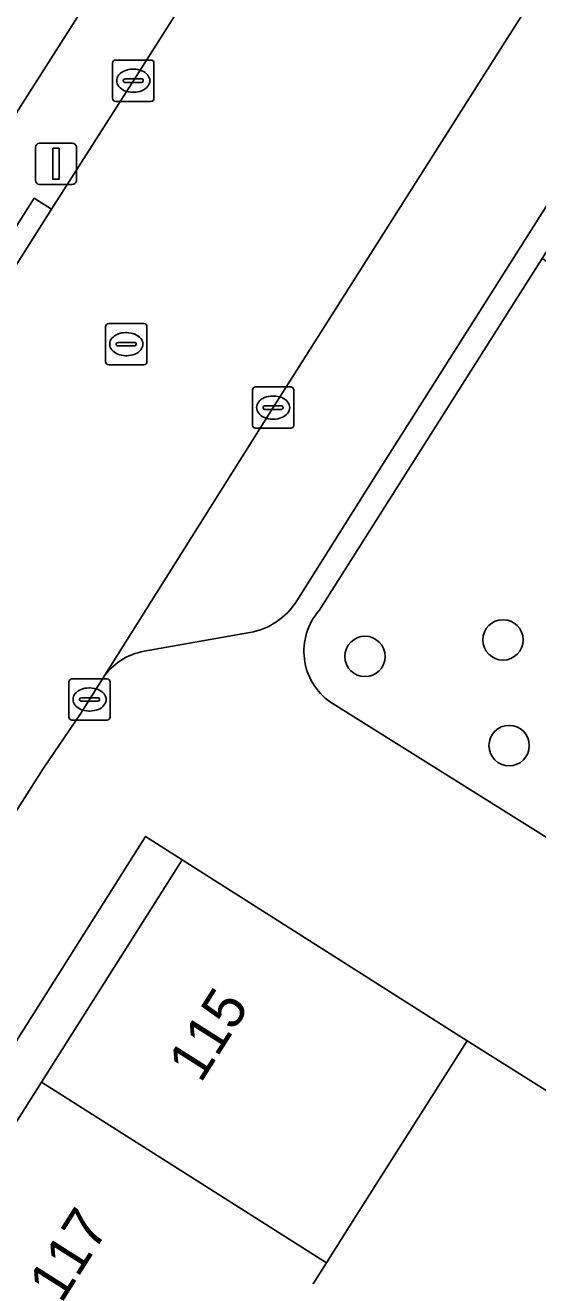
# Model space of a CAD drawing. Extents: x 159039 to 160102, y 381214 to 382524.
# Drawn here: x 159336.3 to 159348.72, y 381818.69 to 381848.96 of the extents above; entities that cross this region are included whole.
import ezdxf

# ---------------------------------------------------------------- set-up
doc = ezdxf.new("R2010")
doc.units = 0
for name, color, linetype in [('IMGEO_Boom', 7, 'Continuous'), ('IMGEO_Erf', 7, 'Continuous'), ('IMGEO_Groenvoorziening', 7, 'Continuous'), ('IMGEO_Kolk', 7, 'Continuous'), ('IMGEO_Lichtmast', 7, 'Continuous'), ('IMGEO_Muur', 7, 'Continuous'), ('IMGEO_Pand', 7, 'Continuous'), ('IMGEO_Pand_nummerreeks', 7, 'Continuous'), ('IMGEO_Parkeervlak_open', 7, 'Continuous'), ('IMGEO_Rijbaan_lokaal_open', 7, 'Continuous'), ('IMGEO_Rioolput', 7, 'Continuous'), ('IMGEO_Voetpad_open', 7, 'Continuous')]:
    doc.layers.add(name, color=color, linetype=linetype)

msp = doc.modelspace()

# ---------------------------------------------------------------- linework, layer by layer
at = {"layer": 'IMGEO_Boom'}
for centre in [(159347.872, 381834.079), (159344.53, 381833.678), (159348.02, 381831.521)]:
    msp.add_circle(centre, 0.489, dxfattribs=at)
at = {"layer": 'IMGEO_Erf'}
msp.add_lwpolyline([(159307.398, 381864.904), (159336.081, 381846.809), (159348.622, 381866.504)], dxfattribs=at)
for points in [[(159336.698, 381823.375), (159340.106, 381828.76), (159339.22, 381829.322), (159329.103, 381813.324), (159329.984, 381812.765), (159333.304, 381818.011)], [(159349.175, 381815.48), (159352.497, 381820.664), (159352.619, 381820.854), (159352.041, 381821.217), (159347.007, 381824.38), (159344.328, 381820.159), (159343.598, 381819.009), (159340.197, 381813.649), (159336.865, 381808.398), (159341.9, 381804.904), (159344.27, 381803.226), (159344.476, 381803.517), (159342.253, 381804.927), (159344.416, 381808.336), (159346.78, 381806.836), (159349.02, 381810.519), (159346.876, 381811.893)]]:
    msp.add_lwpolyline(points, close=True, dxfattribs=at)
at = {"layer": 'IMGEO_Groenvoorziening'}
for points in [[(159351.218, 381840.142), (159351.417, 381840.452), (159351.386, 381840.481), (159349.956, 381842.576), (159348.816, 381843.306), (159348.023, 381842.053), (159343.419, 381834.788)], [(159343.692, 381832.573), (159351.121, 381827.924)]]:
    msp.add_lwpolyline(points, dxfattribs=at)
msp.add_arc((159344.552, 381833.803), 1.501, 138.9944, 235.0582, dxfattribs=at)
at = {"layer": 'IMGEO_Kolk'}
for p, q in [((159338.495, 381848.109), (159339.347, 381848.109)), ((159338.42, 381847.183), (159338.42, 381848.035)), ((159338.908, 381847.889), (159338.933, 381847.889)), ((159339.421, 381848.035), (159339.421, 381847.183)), ((159338.679, 381847.603), (159338.679, 381847.615)), ((159339.117, 381847.566), (159338.719, 381847.566)), ((159338.722, 381847.652), (159339.12, 381847.652)), ((159339.163, 381847.615), (159339.163, 381847.603)), ((159338.931, 381847.329), (159338.906, 381847.329)), ((159339.347, 381847.109), (159338.495, 381847.109)), ((159341.806, 381839.274), (159341.806, 381840.126)), ((159341.881, 381840.2), (159342.733, 381840.2)), ((159342.294, 381839.98), (159342.319, 381839.98)), ((159342.807, 381840.126), (159342.807, 381839.274)), ((159342.065, 381839.694), (159342.065, 381839.706)), ((159342.503, 381839.657), (159342.105, 381839.657)), ((159342.108, 381839.743), (159342.506, 381839.743)), ((159342.549, 381839.706), (159342.549, 381839.694)), ((159342.317, 381839.42), (159342.292, 381839.42)), ((159342.733, 381839.2), (159341.881, 381839.2)), ((159337.362, 381832.211), (159337.362, 381833.063)), ((159337.437, 381833.137), (159338.289, 381833.137)), ((159338.363, 381833.063), (159338.363, 381832.211)), ((159337.664, 381832.68), (159338.062, 381832.68)), ((159337.85, 381832.917), (159337.875, 381832.917)), ((159337.621, 381832.631), (159337.621, 381832.643)), ((159338.059, 381832.594), (159337.661, 381832.594)), ((159338.105, 381832.643), (159338.105, 381832.631)), ((159338.289, 381832.137), (159337.437, 381832.137)), ((159337.873, 381832.357), (159337.848, 381832.357))]:
    msp.add_line(p, q, dxfattribs=at)
for points in [[(159338.495, 381848.109), (159339.347, 381848.109)], [(159338.42, 381847.183), (159338.42, 381848.035)], [(159339.421, 381848.035), (159339.421, 381847.183)], [(159339.347, 381847.109), (159338.495, 381847.109)], [(159341.806, 381839.274), (159341.806, 381840.126)], [(159341.881, 381840.2), (159342.733, 381840.2)], [(159342.807, 381840.126), (159342.807, 381839.274)], [(159342.733, 381839.2), (159341.881, 381839.2)], [(159337.362, 381832.211), (159337.362, 381833.063)], [(159337.437, 381833.137), (159338.289, 381833.137)], [(159338.363, 381833.063), (159338.363, 381832.211)], [(159338.289, 381832.137), (159337.437, 381832.137)]]:
    msp.add_lwpolyline(points, dxfattribs=at)
for centre, radius, start, end in [((159338.497, 381848.033), 0.0765, 91.552, 178.448), ((159338.497, 381848.033), 0.0765, 91.552, 178.448), ((159339.345, 381848.033), 0.0765, 1.552, 88.448), ((159339.345, 381848.033), 0.0765, 1.552, 88.448), ((159338.719, 381847.612), 0.0403, 85.8775, 175.7526), ((159338.716, 381847.602), 0.0366, 178.938, 274.7102), ((159339.12, 381847.609), 0.043, 264.8664, 352.4533), ((159339.124, 381847.614), 0.0386, 1.7309, 96.639), ((159338.497, 381847.185), 0.0765, 181.552, 268.448), ((159338.497, 381847.185), 0.0765, 181.552, 268.448), ((159339.345, 381847.185), 0.0765, 271.552, 358.448), ((159339.345, 381847.185), 0.0765, 271.552, 358.448), ((159341.883, 381840.124), 0.0765, 91.552, 178.448), ((159341.883, 381840.124), 0.0765, 91.552, 178.448), ((159342.731, 381840.124), 0.0765, 1.552, 88.448), ((159342.731, 381840.124), 0.0765, 1.552, 88.448), ((159342.105, 381839.703), 0.0403, 85.8775, 175.7526), ((159342.102, 381839.693), 0.0366, 178.938, 274.7102), ((159342.506, 381839.7), 0.043, 264.8664, 352.4533), ((159342.51, 381839.705), 0.0386, 1.7309, 96.639), ((159341.883, 381839.276), 0.0765, 181.552, 268.448), ((159341.883, 381839.276), 0.0765, 181.552, 268.448), ((159342.731, 381839.276), 0.0765, 271.552, 358.448), ((159342.731, 381839.276), 0.0765, 271.552, 358.448), ((159337.439, 381833.061), 0.0765, 91.552, 178.448), ((159337.439, 381833.061), 0.0765, 91.552, 178.448), ((159338.287, 381833.061), 0.0765, 1.552, 88.448), ((159338.287, 381833.061), 0.0765, 1.552, 88.448), ((159337.661, 381832.64), 0.0403, 85.8775, 175.7526), ((159338.066, 381832.642), 0.0386, 1.7309, 96.639), ((159337.658, 381832.63), 0.0366, 178.938, 274.7102), ((159338.062, 381832.637), 0.043, 264.8664, 352.4533), ((159337.439, 381832.213), 0.0765, 181.552, 268.448), ((159337.439, 381832.213), 0.0765, 181.552, 268.448), ((159338.287, 381832.213), 0.0765, 271.552, 358.448), ((159338.287, 381832.213), 0.0765, 271.552, 358.448)]:
    msp.add_arc(centre, radius, start, end, dxfattribs=at)
for centre, major_axis, ratio, start_param, end_param in [((159338.907, 381847.609), (-0.387, 0.002), 0.722429, 4.712389, 7.853982), ((159338.932, 381847.609), (-0.39, 0.002), 0.717154, 1.570796, 4.712389), ((159342.293, 381839.7), (-0.387, 0.002), 0.722429, 4.712389, 7.853982), ((159342.318, 381839.7), (-0.39, 0.002), 0.717154, 1.570796, 4.712389), ((159337.849, 381832.637), (-0.387, 0.002), 0.722429, 4.712389, 7.853982), ((159337.874, 381832.637), (-0.39, 0.002), 0.717154, 1.570796, 4.712389)]:
    msp.add_ellipse(centre, major_axis=major_axis, ratio=ratio, start_param=start_param, end_param=end_param, dxfattribs=at)
at = {"layer": 'IMGEO_Lichtmast'}
for p, q in [((159336.553, 381845.198), (159336.553, 381845.998)), ((159336.553, 381845.998), (159336.553, 381845.198)), ((159336.653, 381846.098), (159337.443, 381846.098)), ((159337.443, 381846.098), (159336.653, 381846.098)), ((159337.543, 381845.998), (159337.543, 381845.198)), ((159337.543, 381845.198), (159337.543, 381845.998)), ((159337.443, 381845.098), (159336.653, 381845.098)), ((159336.653, 381845.098), (159337.443, 381845.098))]:
    msp.add_line(p, q, dxfattribs=at)
msp.add_lwpolyline([(159336.973, 381845.973), (159337.123, 381845.973), (159337.123, 381845.223), (159336.973, 381845.223), (159336.973, 381845.973)], dxfattribs=at)
for centre, start, end in [((159336.653, 381845.998), 90, 180), ((159336.653, 381845.998), 90, 180), ((159337.443, 381845.998), 0, 90), ((159337.443, 381845.998), 360, 90), ((159336.653, 381845.198), 180, 270), ((159336.653, 381845.198), 180, 270), ((159337.443, 381845.198), 270, 0), ((159337.443, 381845.198), 270, 0)]:
    msp.add_arc(centre, 0.1, start, end, dxfattribs=at)
at = {"layer": 'IMGEO_Muur'}
msp.add_lwpolyline([(159347.007, 381824.38), (159352.041, 381821.217)], dxfattribs=at)
at = {"layer": 'IMGEO_Pand'}
for points in [[(159343.598, 381819.009), (159344.328, 381820.159), (159347.007, 381824.38), (159340.106, 381828.76), (159336.698, 381823.375)], [(159343.598, 381819.009), (159336.698, 381823.375), (159333.304, 381818.011), (159340.197, 381813.649)]]:
    msp.add_lwpolyline(points, close=True, dxfattribs=at)
at = {"layer": 'IMGEO_Parkeervlak_open'}
for points in [[(159366.451, 381877.655), (159365.312, 381875.921), (159361.37, 381869.614), (159353.758, 381857.696), (159347.915, 381848.544), (159342.307, 381839.702), (159338.189, 381833.159)], [(159342.881, 381835.025), (159344.824, 381838.112), (159350.427, 381846.945), (159363.887, 381868.023), (159366.807, 381872.694)], [(159339.184, 381833.802), (159341.74, 381834.256)]]:
    msp.add_lwpolyline(points, dxfattribs=at)
for centre, radius, start, end in [((159341.442, 381835.929), 1.7, 280.1, 327.8576), ((159339.451, 381832.297), 1.529, 100.0756, 145.668)]:
    msp.add_arc(centre, radius, start, end, dxfattribs=at)
at = {"layer": 'IMGEO_Rijbaan_lokaal_open'}
for points in [[(159362.58, 381884.718), (159360.926, 381882.168), (159356.637, 381875.498), (159351.829, 381867.879), (159346.625, 381859.725), (159344.796, 381856.852), (159338.933, 381847.625), (159336.942, 381844.497), (159334.478, 381840.625), (159330.797, 381834.853), (159326.419, 381827.963), (159321.864, 381820.8), (159320.125, 381817.973), (159311.921, 381805.102), (159310.811, 381803.315), (159308.615, 381799.847), (159306.477, 381796.428), (159304.022, 381792.596)], [(159331.013, 381821.972), (159336.748, 381830.974), (159337.644, 381832.292), (159338.189, 381833.159), (159342.307, 381839.702), (159347.915, 381848.544), (159353.758, 381857.696), (159361.37, 381869.614), (159365.312, 381875.921), (159366.451, 381877.655), (159367.537, 381879.308), (159368.58, 381880.87)]]:
    msp.add_lwpolyline(points, dxfattribs=at)
at = {"layer": 'IMGEO_Rioolput'}
for p, q in [((159338.251, 381840.809), (159338.251, 381841.661)), ((159338.326, 381841.735), (159339.178, 381841.735)), ((159338.739, 381841.515), (159338.764, 381841.515)), ((159339.252, 381841.661), (159339.252, 381840.809)), ((159338.51, 381841.229), (159338.51, 381841.241)), ((159338.948, 381841.192), (159338.55, 381841.192)), ((159338.553, 381841.278), (159338.951, 381841.278)), ((159338.994, 381841.241), (159338.994, 381841.229)), ((159338.762, 381840.955), (159338.737, 381840.955)), ((159339.178, 381840.735), (159338.326, 381840.735))]:
    msp.add_line(p, q, dxfattribs=at)
for points in [[(159338.251, 381840.809), (159338.251, 381841.661)], [(159338.326, 381841.735), (159339.178, 381841.735)], [(159339.252, 381841.661), (159339.252, 381840.809)], [(159339.178, 381840.735), (159338.326, 381840.735)]]:
    msp.add_lwpolyline(points, dxfattribs=at)
for centre, radius, start, end in [((159338.328, 381841.659), 0.0765, 91.552, 178.448), ((159338.328, 381841.659), 0.0765, 91.552, 178.448), ((159339.176, 381841.659), 0.0765, 1.552, 88.448), ((159339.176, 381841.659), 0.0765, 1.552, 88.448), ((159338.55, 381841.238), 0.0403, 85.8775, 175.7526), ((159338.547, 381841.228), 0.0366, 178.938, 274.7102), ((159338.951, 381841.235), 0.043, 264.8664, 352.4533), ((159338.955, 381841.24), 0.0386, 1.7309, 96.639), ((159338.328, 381840.811), 0.0765, 181.552, 268.448), ((159338.328, 381840.811), 0.0765, 181.552, 268.448), ((159339.176, 381840.811), 0.0765, 271.552, 358.448), ((159339.176, 381840.811), 0.0765, 271.552, 358.448)]:
    msp.add_arc(centre, radius, start, end, dxfattribs=at)
for centre, major_axis, ratio, start_param, end_param in [((159338.738, 381841.235), (-0.387, 0.002), 0.722429, 4.712389, 7.853982), ((159338.763, 381841.235), (-0.39, 0.002), 0.717154, 1.570796, 4.712389)]:
    msp.add_ellipse(centre, major_axis=major_axis, ratio=ratio, start_param=start_param, end_param=end_param, dxfattribs=at)
at = {"layer": 'IMGEO_Voetpad_open'}
for points in [[(159360.21, 381884.703), (159349.432, 381867.776), (159348.622, 381866.504), (159336.081, 381846.809), (159334.772, 381844.828), (159333.091, 381842.053), (159331.792, 381840.041), (159319.263, 381820.297), (159318.408, 381818.949), (159308.582, 381803.464), (159307.369, 381801.54), (159304.374, 381796.799)], [(159338.933, 381847.625), (159344.796, 381856.852), (159346.625, 381859.725), (159351.829, 381867.879), (159356.637, 381875.498), (159360.926, 381882.168), (159362.58, 381884.718)], [(159343.419, 381834.788), (159348.023, 381842.053), (159348.816, 381843.306), (159356.8, 381855.922), (159357.599, 381857.253), (159358.302, 381858.425), (159358.524, 381858.795), (159366.633, 381871.354), (159367.239, 381872.292), (159372.198, 381880.139)], [(159315.336, 381791.878), (159316.513, 381793.622), (159318.701, 381796.901), (159323.053, 381803.757), (159328.169, 381811.846), (159329.103, 381813.324), (159339.22, 381829.322), (159340.106, 381828.76), (159347.007, 381824.38), (159352.041, 381821.217), (159352.77, 381822.367), (159385.148, 381873.477)], [(159366.807, 381872.694), (159363.887, 381868.023), (159350.427, 381846.945), (159344.824, 381838.112), (159342.881, 381835.025)], [(159304.022, 381792.596), (159306.477, 381796.428), (159308.615, 381799.847), (159310.811, 381803.315), (159311.921, 381805.102), (159320.125, 381817.973), (159321.864, 381820.8), (159326.419, 381827.963), (159330.797, 381834.853), (159334.478, 381840.625), (159334.058, 381840.895), (159336.523, 381844.767), (159336.942, 381844.497), (159338.933, 381847.625)], [(159341.74, 381834.256), (159339.184, 381833.802)], [(159338.189, 381833.159), (159337.644, 381832.292), (159336.748, 381830.974), (159331.013, 381821.972), (159324.197, 381811.167), (159315.746, 381798.037)], [(159351.121, 381827.924), (159343.692, 381832.573)]]:
    msp.add_lwpolyline(points, dxfattribs=at)
msp.add_lwpolyline([(159336.942, 381844.497), (159336.523, 381844.767), (159334.058, 381840.895), (159334.478, 381840.625)], close=True, dxfattribs=at)
for centre, radius, start, end in [((159341.442, 381835.929), 1.7, 280.1, 327.8576), ((159344.552, 381833.803), 1.501, 138.9944, 235.0582), ((159339.451, 381832.297), 1.529, 100.0756, 145.668)]:
    msp.add_arc(centre, radius, start, end, dxfattribs=at)

# ---------------------------------------------------------------- texts
at = {"layer": 'IMGEO_Pand_nummerreeks'}
for s, p in [('115', (159340.552, 381823.33)), ('117', (159337.178, 381817.999))]:
    msp.add_text(s, height=1, rotation=57.6734, dxfattribs=at).set_placement(p)

doc.saveas('drawing.dxf')
